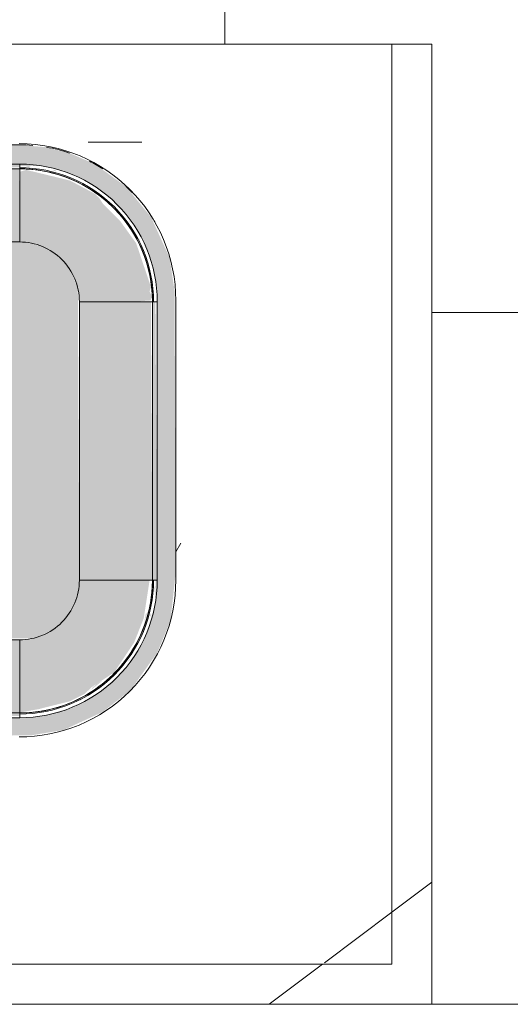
# Model space of a CAD drawing. Header units: millimetres. Extents: x 5980700 to 6194397, y -12939 to 2351883.
# Tile 450 of 587: x 6099209 to 6099516, y -8188 to -7573. Entities that reach past the tile are written whole.
import ezdxf

# ---------------------------------------------------------------- set-up
doc = ezdxf.new("R2010")
doc.units = ezdxf.units.MM
for name, color, linetype, lineweight in [('A-FLOR-PATT', 8, 'Continuous', 18), ('A-GLAZ', 151, 'Continuous', 9), ('P-SANR-FIXT', 6, 'Continuous', 9), ('Q-CASE', 31, 'Continuous', 9)]:
    doc.layers.add(name, color=color, linetype=linetype, lineweight=lineweight)
pattern_1 = [(216.87, (635, 1659.485), (4762.494328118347, 3175.008507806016), [793.75, -7143.75]), (206.565, (1587.5, 1183.235), (-1587.501456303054, -1587.499067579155), [1774.879, -1774.879]), (198.435, (1587.5, 389.485), (-3174.997452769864, -1587.50290376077), [1004.024, -4016.092])]

# ---------------------------------------------------------------- blocks, each defined once
blk = doc.blocks.new('94024102RVM001A - 94024-3906787-PLANTA DE CAIMENTO DE PISOS - 1 PAV_')
at = {"layer": 'P-SANR-FIXT', "lineweight": 5}
for points in [[(-5140.324999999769, 5959.475000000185), (-220.1414114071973, 5951.000798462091), (-220.1414114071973, 5654.675000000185), (-5491.063525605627, 5625.514522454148), (-5784.577367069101, 5557.492062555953), (-6088.100639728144, 5438.351395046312), (-6431.415514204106, 5230.405199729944), (-6626.094328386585, 5071.553508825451), (-6900.455199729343, 4761.365514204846), (-7036.558792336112, 4553.983478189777), (-7173.725616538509, 4268.325933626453), (-7271.793887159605, 3946.644354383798), (-7318.616974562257, 3633.515416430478), (-7324.724999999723, 3339.305230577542), (-7295.564522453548, -1300.063525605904), (-7227.678236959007, -1593.188202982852), (-7108.401395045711, -1897.100639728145), (-6900.455199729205, -2240.415514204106), (-6741.603508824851, -2435.094328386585), (-6502.27612317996, -2657.15769030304), (-6232.524999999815, -2841.070892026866), (-5938.375933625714, -2982.72561653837), (-5556.390495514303, -3092.203992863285), (-5303.565416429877, -3127.616974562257), (-5140.324999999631, -3133.724999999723), (5218.013525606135, -3104.564522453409), (5528.173761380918, -3030.717237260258), (5815.050639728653, -2917.401395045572), (6125.461476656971, -2733.739484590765), (6353.044328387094, -2550.603508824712), (6617.612528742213, -2253.684112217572), (6759.020892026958, -2041.524999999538), (6900.67561653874, -1747.375933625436), (6996.907531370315, -1435.399728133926), (7045.566974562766, -1112.565416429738), (7051.675000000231, -304.4984969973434), (7022.514522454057, 3821.013525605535), (6918.662382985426, 4216.922708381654), (6819.959968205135, 4447.172640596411), (6617.612528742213, 4774.634112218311), (6468.55350882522, 4956.044328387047), (6158.365514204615, 5230.405199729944), (5959.475000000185, 5362.020892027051), (5665.325933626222, 5503.675616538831), (5283.340495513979, 5613.153992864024), (5030.515416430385, 5648.566974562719), (4857.482329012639, 5654.675000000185), (308.5060694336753, 5654.675000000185), (308.5060694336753, 5959.475000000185), (5043.995154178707, 5934.920120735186), (5566.500623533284, 5847.830641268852), (6182.441995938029, 5564.323293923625), (6627.405199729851, 5217.643142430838), (7051.993540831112, 4621.201638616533), (7261.864895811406, 4114.527367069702), (7346.682329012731, 3328.281270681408), (7325.966639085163, -1125.764901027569), (7246.842048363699, -1648.934343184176), (6952.816030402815, -2291.698105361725), (6556.702636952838, -2775.281617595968), (6060.221577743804, -3134.043540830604), (5659.736609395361, -3307.349645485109), (5293.336631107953, -3400.232306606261), (4857.482329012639, -3438.524999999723), (-5494.368785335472, -3411.002865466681), (-5841.613680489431, -3337.694909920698), (-6232.524999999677, -3184.473676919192), (-6528.895476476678, -3013.651617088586), (-6900.455199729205, -2709.455199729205), (-7133.032256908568, -2425.443491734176), (-7326.749011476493, -2138.864481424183), (-7559.476123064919, -1500.487659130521), (-7629.524999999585, -949.3249999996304), (-7604.188533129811, 3662.724572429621), (-7521.639845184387, 4170.217773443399), (-7234.373293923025, 4795.23466692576), (-6900.455199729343, 5230.405199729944), (-6314.893237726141, 5654.993540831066), (-5689.81185385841, 5887.133683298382), (-5303.565416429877, 5937.983991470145)], [(639.0148623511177, 4417.695000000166), (5078.095783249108, 4393.941202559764), (5342.142179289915, 4288.611543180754), (5497.591907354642, 4175.599944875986), (5638.738111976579, 4017.657269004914), (5741.199934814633, 3825.401613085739), (5790.941202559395, 3681.095783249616), (5814.695000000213, 3470.27500000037), (5790.119613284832, -1162.997582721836), (5691.868698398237, -1406.888981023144), (5607.997783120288, -1540.031708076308), (5401.776742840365, -1729.927332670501), (5229.266560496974, -1823.249934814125), (5020.573579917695, -1882.764618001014), (4867.275000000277, -1896.744999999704), (-5351.14578324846, -1872.991202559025), (-5615.19217300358, -1767.66154665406), (-5780.106166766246, -1646.192165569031), (-5911.78811197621, -1496.707269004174), (-6014.249934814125, -1304.451613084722), (-6063.991202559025, -1160.145783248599), (-6087.744999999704, -949.3249999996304), (-6063.991202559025, 3681.095783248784), (-5964.918698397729, 3927.838981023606), (-5881.047783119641, 4060.981708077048), (-5687.707269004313, 4241.738111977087), (-5502.316560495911, 4344.199934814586), (-5294.438053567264, 4403.576233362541), (-5140.324999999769, 4417.695000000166), (-379.9127477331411, 4417.695000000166), (-407.2247896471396, 4175.440970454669), (-668.7062226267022, 4101.043088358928), (-912.0648623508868, 3979.86488435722), (-1129.01342222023, 3816.03293684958), (-1312.163979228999, 3615.126346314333), (-1475.008379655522, 3339.305230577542), (-1553.48653752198, 3130.485316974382), (-1603.440588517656, 2863.254747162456), (-1603.440588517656, 2591.395252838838), (-1553.486537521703, 2324.164683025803), (-1455.279560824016, 2070.663254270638), (-1312.163979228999, 1839.523653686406), (-1129.013422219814, 1638.617063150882), (-912.0648623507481, 1474.785115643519), (-668.7062226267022, 1353.606911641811), (-407.2247896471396, 1279.209029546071), (-136.5249999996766, 1254.125000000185), (134.1747896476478, 1279.209029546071), (395.6562226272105, 1353.606911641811), (639.0148623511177, 1474.785115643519), (855.9634222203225, 1638.617063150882), (1039.113979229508, 1839.523653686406), (1206.107879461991, 2124.742490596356), (1280.43653752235, 2324.16468302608), (1330.390588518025, 2591.395252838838), (1330.390588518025, 2863.254747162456), (1280.436537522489, 3130.485316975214), (1182.229560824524, 3383.986745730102), (1039.113979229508, 3615.126346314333), (855.9634222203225, 3816.032936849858), (639.0148623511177, 3979.864884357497), (481.0275033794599, 4063.347980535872), (481.0275033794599, 4417.695000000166)], [(6443.029071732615, 3470.27500000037), (6975.475000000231, 3470.27500000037), (6950.109171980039, -949.3249999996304), (5814.695000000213, -949.3249999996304), (5814.695000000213, 3470.275000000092), (6395.085000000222, 3470.27500000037)], [(6975.475000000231, 3470.27500000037), (7051.675000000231, 3470.27500000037), (7022.514522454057, -949.3249999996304), (6975.475000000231, -949.3249999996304), (6975.475000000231, 3339.305230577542)], [(-5140.324999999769, -1896.744999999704), (4867.274999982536, -1896.744999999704), (4857.482329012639, -3057.518777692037), (-5140.324999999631, -3032.15917197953), (-5140.324999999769, -1984.162982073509)], [(1788.845222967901, -3057.524999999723), (4867.275000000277, -3080.348074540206), (4857.482329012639, -3133.724999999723), (-5140.324999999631, -3104.564522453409), (-5140.324999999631, -3057.524999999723), (-1950.483315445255, -3057.524999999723)]]:
    blk.add_hatch(color=256, dxfattribs=at).paths.add_polyline_path(points)
h = blk.add_hatch(color=256, dxfattribs=at)
h.paths.add_polyline_path([(-264.2077807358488, 5654.675000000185), (-220.1414114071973, 5625.514522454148), (-226.5898426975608, 5578.475000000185), (-5140.324999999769, 5601.29807479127), (-5140.324999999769, 5654.675000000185), (-619.1249999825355, 5654.675000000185)])
h.paths.add_polyline_path([(625.4750000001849, 5654.675000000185), (4867.275000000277, 5625.514522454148), (4857.482329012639, 5578.477458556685), (308.5060694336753, 5606.424063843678), (308.5060694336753, 5654.675000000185), (346.0750000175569, 5654.675000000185)])
h = blk.add_hatch(color=256, dxfattribs=at)
h.paths.add_polyline_path([(-5140.324999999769, 5578.475000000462), (-220.1414114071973, 5553.109171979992), (-220.1414114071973, 4648.590752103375), (-357.9784683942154, 4475.677319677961), (-407.2247896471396, 4417.695000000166), (-5140.324999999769, 4417.695000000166), (-5140.324999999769, 5572.116125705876)])
h.paths.add_polyline_path([(4857.482329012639, 5578.475000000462), (4867.275000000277, 5553.109171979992), (4867.275000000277, 4417.695000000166), (467.6973656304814, 4421.748245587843), (393.0621557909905, 4553.983478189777), (308.5060694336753, 4659.034732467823), (308.5060694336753, 5578.475000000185), (1788.845222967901, 5578.475000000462)])
h = blk.add_hatch(color=256, dxfattribs=at)
h.paths.add_polyline_path([(4867.275000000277, 5572.116125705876), (5166.373385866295, 5518.539133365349), (5665.325933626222, 5392.346983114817), (5901.619057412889, 5275.110978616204), (5998.870109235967, 5178.107690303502), (6343.453207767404, 4949.715195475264), (6361.702961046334, 4943.356079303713), (6686.719406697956, 4455.716090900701), (6837.897837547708, 4073.004838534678), (6930.404215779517, 3470.27500000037), (5814.695000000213, 3470.27500000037), (5776.23507368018, 3732.141886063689), (5695.174682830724, 3927.838981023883), (5569.757166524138, 4103.772977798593), (5403.981923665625, 4249.312673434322), (5229.266560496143, 4344.199934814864), (5025.724083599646, 4402.839512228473), (4867.275000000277, 4417.695000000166), (4867.275000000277, 5555.716573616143)])
h.paths.add_polyline_path([(5992.231972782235, 5216.664134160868), (6183.139673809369, 5067.026787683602), (6100.453034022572, 5108.471728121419), (6022.818279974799, 5178.107690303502), (5998.860372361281, 5208.308515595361)])
h.paths.add_polyline_path([(6843.371266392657, 4144.810093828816), (6889.233346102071, 4004.423683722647), (6871.469263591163, 3995.291694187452), (6854.380714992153, 4086.225308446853)])
h = blk.add_hatch(color=256, dxfattribs=at)
h.paths.add_polyline_path([(5869.894797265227, 5367.324238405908), (5840.019030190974, 5362.020892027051), (5815.050639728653, 5388.248650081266)])
h.paths.add_polyline_path([(6579.333190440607, 4766.678350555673), (6627.405199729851, 4728.331573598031), (6605.308558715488, 4731.447869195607)])
h.paths.add_polyline_path([(6934.614357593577, 4051.577736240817), (6960.802006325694, 4031.233853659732), (6950.109171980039, 3993.639931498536)])
h.paths.add_polyline_path([(6998.298090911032, 3674.887779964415), (7027.277056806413, 3557.402954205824), (7010.153992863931, 3574.713274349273)])
h = blk.add_hatch(color=256, dxfattribs=at)
h.paths.add_polyline_path([(6835.490021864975, -1565.006481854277), (6774.041172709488, -1668.212443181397), (6835.351395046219, -1565.291228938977)])
h.paths.add_polyline_path([(6677.322650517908, -949.3249999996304), (6951.73089010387, -969.5018811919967), (6950.109171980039, -1070.940629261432), (6929.566311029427, -1111.363696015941), (6951.73089010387, -1184.186761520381), (6717.247380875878, -1875.672083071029), (6468.553508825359, -2221.88549207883), (6185.429883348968, -2509.114425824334), (6131.209816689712, -2593.777624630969), (6062.209387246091, -2661.61458768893), (5665.325933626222, -2872.032871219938), (5482.956501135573, -2917.54002924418), (4972.282850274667, -3040.599186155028), (4867.275000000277, -3011.616313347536), (4867.275000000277, -1896.744999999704), (5129.141886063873, -1858.285073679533), (5324.838981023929, -1777.224682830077), (5497.591907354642, -1654.6499448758), (5651.658218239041, -1478.498083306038), (5741.199934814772, -1311.316560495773), (5800.714618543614, -1102.62357672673), (5814.695000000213, -949.3249999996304), (6632.435415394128, -949.3249999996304)])
h = blk.add_hatch(color=256, dxfattribs=at)
h.paths.add_polyline_path([(6764.324240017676, -1951.944787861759), (6759.020892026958, -1922.069027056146), (6784.161854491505, -1899.949190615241)])
h.paths.add_polyline_path([(6610.720797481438, -2203.199652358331), (6611.143041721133, -2236.358184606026), (6601.403213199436, -2215.811954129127)])
h.paths.add_polyline_path([(5451.765100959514, -3015.843819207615), (5428.277340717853, -3043.014237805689), (5390.719649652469, -3032.15917197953)])
h.paths.add_polyline_path([(5071.887926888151, -3080.348074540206), (4975.506686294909, -3110.48061927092), (4971.713278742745, -3092.203992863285)])
for p, q in [((4867.275000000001, 5654.675000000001), (308.5060694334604, 5654.675000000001)), ((4867.275000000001, 5578.475000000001), (4867.275000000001, 5654.675)), ((308.5060694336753, 5578.475000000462), (4867.275000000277, 5578.475000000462)), ((308.5060694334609, 5578.475000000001), (4867.275000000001, 5578.475000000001)), ((4867.275000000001, 5578.475000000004), (4867.275000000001, 4417.695000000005)), ((4867.275000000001, 4417.695000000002), (468.2774057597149, 4417.695000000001)), ((5814.695000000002, -949.3249999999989), (5814.695000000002, 3470.275000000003)), ((6975.475000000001, 3470.275000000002), (5814.695000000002, 3470.275000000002)), ((6975.475000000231, 3470.27500000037), (6975.475000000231, -949.3249999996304)), ((6975.475, 3470.275000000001), (7051.675000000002, 3470.275000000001)), ((6975.475, 3470.275000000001), (6975.475, -949.3250000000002)), ((7051.675, -949.3250000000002), (7051.675, 3470.275000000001)), ((5814.694999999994, -949.3250000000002), (6975.475000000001, -949.3250000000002)), ((6975.475, -949.3249999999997), (7051.675, -949.3249999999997)), ((-5140.324999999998, -1896.745), (4867.275000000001, -1896.744999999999)), ((4867.274999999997, -3057.525), (4867.274999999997, -1896.745)), ((4867.275000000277, -3057.524999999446), (-5140.324999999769, -3057.524999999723)), ((4867.274999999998, -3057.525), (-5140.324999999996, -3057.525)), ((4867.275000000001, -3057.525000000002), (4867.275000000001, -3133.725000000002)), ((-5140.324999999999, -3133.724999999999), (4867.274999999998, -3133.724999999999)), ((-5140.324999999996, -3438.525), (4867.275000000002, -3438.524999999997))]:
    blk.add_line(p, q, dxfattribs=at)
at = {"layer": 'P-SANR-FIXT', "lineweight": 5, "flags": 128}
for points in [[(4867.275000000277, 5578.475000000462), (4951.580514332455, 5576.788664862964), (5035.751157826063, 5571.732357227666), (5119.652275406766, 5563.314166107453), (5203.149643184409, 5551.547558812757), (5286.109683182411, 5536.451359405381), (5368.399677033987, 5518.049718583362), (5449.887978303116, 5496.372075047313), (5530.444223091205, 5471.453108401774), (5609.939538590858, 5443.332683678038), (5688.246749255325, 5412.055787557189), (5765.240580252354, 5377.672456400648), (5840.797857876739, 5340.237696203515), (5914.79770660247, 5299.811394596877), (5987.121742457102, 5256.458225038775), (6057.654262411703, 5210.247543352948), (6126.282429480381, 5161.253276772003), (6192.896453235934, 5109.553805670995), (6257.389765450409, 5055.23183817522), (6319.659190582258, 4998.374277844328), (6379.605110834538, 4939.072084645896), (6437.131625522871, 4877.420129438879), (6492.14670449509, 4813.517042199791), (6544.562335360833, 4747.465054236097), (6594.29466429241, 4679.36983463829), (6641.26413017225, 4609.340321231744), (6685.395591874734, 4537.488546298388), (6726.618448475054, 4463.929457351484), (6764.866752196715, 4388.780733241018), (6800.079313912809, 4312.162595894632), (6832.199801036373, 4234.197617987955), (6861.17682763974, 4155.010526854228), (6886.964036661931, 4074.728004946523), (6909.520174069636, 3993.478487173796), (6928.809154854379, 3911.391955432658), (6944.800120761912, 3828.599730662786), (6957.467489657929, 3745.234262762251), (6966.790996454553, 3661.42891869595), (6972.755725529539, 3577.317769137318), (6975.352134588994, 3493.035373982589), (6975.475000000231, 3470.27500000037)], [(6975.475000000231, 3470.27500000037), (6973.788664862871, 3554.580514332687), (6968.732357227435, 3638.751157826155), (6960.314166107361, 3722.652275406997), (6948.547558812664, 3806.149643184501), (6933.45135940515, 3889.109683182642), (6915.049718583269, 3971.39967703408), (6893.372075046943, 4052.88797830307), (6868.453108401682, 4133.444223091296), (6840.332683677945, 4212.939538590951), (6809.055787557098, 4291.246749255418), (6774.672456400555, 4368.240580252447), (6737.237696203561, 4443.797857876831), (6696.811394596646, 4517.797706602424), (6653.458225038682, 4590.121742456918), (6607.247543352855, 4660.654262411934), (6558.253276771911, 4729.282429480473), (6506.553805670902, 4795.896453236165), (6452.231838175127, 4860.389765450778), (6395.374277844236, 4922.659190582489), (6336.072084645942, 4982.605110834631), (6274.420129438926, 5040.131625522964), (6210.517042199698, 5095.146704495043), (6144.465054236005, 5147.562335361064), (6076.369834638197, 5197.294664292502), (6006.340321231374, 5244.264130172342), (5934.488546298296, 5288.39559187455), (5860.929457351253, 5329.618448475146), (5785.780733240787, 5367.866752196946), (5709.16259589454, 5403.07931391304), (5631.197617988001, 5435.199801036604), (5552.010526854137, 5464.176827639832), (5471.728004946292, 5489.9640366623), (5390.478487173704, 5512.520174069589), (5308.391955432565, 5531.80915485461), (5225.599730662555, 5547.800120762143), (5142.23426276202, 5560.467489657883), (5058.428918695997, 5569.790996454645), (4974.317769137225, 5575.75572552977), (4890.035373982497, 5578.352134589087), (4867.275000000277, 5578.475000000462)], [(6975.475000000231, -949.3249999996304), (6973.788664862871, -1033.630514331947), (6968.732357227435, -1117.801157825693), (6960.314166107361, -1201.70227540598), (6948.547558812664, -1285.199643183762), (6933.45135940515, -1368.159683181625), (6915.049718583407, -1450.449677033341), (6893.372075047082, -1531.937978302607), (6868.453108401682, -1612.494223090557), (6840.332683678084, -1691.989538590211), (6809.055787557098, -1770.296749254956), (6774.672456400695, -1847.290580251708), (6737.237696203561, -1922.847857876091), (6696.811394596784, -1996.847706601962), (6653.458225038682, -2069.171742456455), (6607.247543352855, -2139.704262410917), (6558.253276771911, -2208.332429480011), (6506.55380567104, -2274.946453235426), (6452.231838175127, -2339.439765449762), (6395.374277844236, -2401.70919058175), (6336.072084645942, -2461.655110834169), (6274.420129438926, -2519.181625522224), (6210.517042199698, -2574.196704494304), (6144.465054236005, -2626.612335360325), (6076.369834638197, -2676.344664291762), (6006.340321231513, -2723.314130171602), (5934.488546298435, -2767.445591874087), (5860.929457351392, -2808.668448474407), (5785.780733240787, -2846.916752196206), (5709.16259589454, -2882.129313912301), (5631.197617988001, -2914.249801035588), (5552.010526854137, -2943.226827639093), (5471.728004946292, -2969.014036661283), (5390.478487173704, -2991.57017406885), (5308.391955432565, -3010.85915485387), (5225.599730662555, -3026.850120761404), (5142.23426276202, -3039.517489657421), (5058.428918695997, -3048.840996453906), (4974.317769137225, -3054.80572552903), (4890.035373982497, -3057.402134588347), (4867.275000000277, -3057.524999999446)], [(4867.275000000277, -3057.524999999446), (4951.580514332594, -3055.838664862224), (5035.751157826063, -3050.782357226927), (5119.652275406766, -3042.364166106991), (5203.149643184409, -3030.597558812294), (5286.109683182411, -3015.501359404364), (5368.399677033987, -2997.099718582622), (5449.887978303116, -2975.422075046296), (5530.444223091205, -2950.503108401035), (5609.939538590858, -2922.382683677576), (5688.246749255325, -2891.105787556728), (5765.240580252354, -2856.722456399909), (5840.797857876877, -2819.287696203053), (5914.79770660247, -2778.861394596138), (5987.121742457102, -2735.508225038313), (6057.654262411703, -2689.297543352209), (6126.28242948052, -2640.303276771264), (6192.896453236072, -2588.603805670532), (6257.389765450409, -2534.281838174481), (6319.659190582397, -2477.424277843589), (6379.605110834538, -2418.122084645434), (6437.131625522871, -2356.470129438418), (6492.14670449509, -2292.567042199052), (6544.562335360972, -2226.515054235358), (6594.29466429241, -2158.41983463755), (6641.26413017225, -2088.390321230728), (6685.395591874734, -2016.538546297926), (6726.618448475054, -1942.979457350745), (6764.866752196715, -1867.830733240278), (6800.079313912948, -1791.212595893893), (6832.199801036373, -1713.247617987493), (6861.17682763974, -1634.060526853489), (6886.964036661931, -1553.778004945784), (6909.520174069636, -1472.528487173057), (6928.809154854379, -1390.441955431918), (6944.800120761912, -1307.64973066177), (6957.467489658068, -1224.284262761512), (6966.790996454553, -1140.478918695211), (6972.755725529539, -1056.367769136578), (6975.352134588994, -972.08537398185), (6975.475000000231, -949.3249999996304)]]:
    blk.add_lwpolyline(points, dxfattribs=at)
at = {"layer": 'P-SANR-FIXT', "lineweight": 5}
for centre, radius, start, end in [((4867.275000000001, 3470.275000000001), 2184.400000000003, 359.9999999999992, 89.99999999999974), ((4867.275000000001, 3470.275000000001), 2125.979999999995, 359.9999999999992, 89.99999999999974), ((4867.275000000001, 3470.275000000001), 2125.980000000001, 4.134721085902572e-13, 90.00000000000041), ((4867.275000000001, 3470.275000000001), 2108.200000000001, 359.9999999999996, 90.00000000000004), ((4867.275000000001, 3470.275000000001), 2108.200000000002, 4.261943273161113e-13, 90.00000000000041), ((4867.275000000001, 3470.275000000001), 947.4200000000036, 2.544443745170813e-14, 90.00000000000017), ((4867.275000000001, -949.325), 947.420000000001, 269.9999999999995, 3.180554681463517e-14), ((4867.275000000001, -949.3250000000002), 2184.399999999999, 269.9999999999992, 359.9999999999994), ((4867.275000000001, -949.325), 2108.200000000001, 269.9999999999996, 5.088887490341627e-14), ((4867.275000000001, -949.3250000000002), 2125.98, 269.9999999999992, 359.9999999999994), ((4867.275000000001, -949.325), 2108.199999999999, 270.0000000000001, 4.134721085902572e-13), ((4867.275000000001, -949.325), 2125.98, 269.9999999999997, 3.81666561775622e-14), ((4867.275000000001, -949.325), 2489.200000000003, 328.9817872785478, 329.9440110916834), ((4867.275000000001, -949.325), 2489.200000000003, 312.7759643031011, 315.9328029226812), ((4867.275000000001, -949.325), 2489.200000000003, 296.4241123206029, 302.0520776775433), ((4867.275000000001, -949.325), 2489.199999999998, 269.9999999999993, 274.8228018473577), ((4867.275000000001, -949.325), 2489.200000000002, 279.8618021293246, 288.5758876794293)]:
    blk.add_arc(centre, radius, start, end, dxfattribs=at)
blk = doc.blocks.new('94024102RVM001A - 94024-203 CUBA RETANGULAR 56 X 34-3909825-PLANTA DE CAIMENTO DE PISOS - 1 PAV_')
at = {"extrusion": (0, 0, -1), "xscale": 0.03937007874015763, "yscale": 0.03937007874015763, "zscale": -0.03937007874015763, "rotation": 180}
blk.add_blockref('94024102RVM001A - 94024-3906787-PLANTA DE CAIMENTO DE PISOS - 1 PAV_', (-5.375000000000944, 107.375000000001), dxfattribs=at)
blk = doc.blocks.new('Componentes de gabinete 6 - Componentes de gabinete 10-3909799-PLANTA DE CAIMENTO DE PISOS - 1 PAV_')
at = {"layer": 'Q-CASE', "lineweight": 5}
h = blk.add_hatch(dxfattribs=at)
h.set_pattern_fill('FP_151', color=256, style=0, pattern_type=2)
h.set_pattern_definition(pattern_1)
h.paths.add_polyline_path([(6586.385170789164, -8115.841032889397), (7201.585169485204, -8115.841032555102), (7201.585169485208, -7515.84103564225), (7176.585170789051, -7515.841032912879), (7176.585170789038, -8090.841032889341), (5626.585170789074, -8090.841032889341), (5626.585170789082, -7515.841032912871), (5601.585172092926, -7515.841032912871), (5601.585172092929, -8115.841032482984), (6536.385170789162, -8115.841032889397)])
h = blk.add_hatch(dxfattribs=at)
h.set_pattern_fill('FP_150', color=256, style=0, pattern_type=2)
h.set_pattern_definition([(0, (2e-05, 71.985), (812.8, 203.2), [33.528, -576.072, 33.528, -576.072, -3251.2]), (0, (2e-05, 71.985), (812.8, 203.2), [-1219.2, 33.528, -1185.672, 33.528, -576.072, -1422.4]), (0, (2e-05, 71.985), (812.8, 203.2), [-3048, 33.528, -372.872, 33.528, -982.472]), (120, (304.8, 173.585), (-582.3763620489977, 602.3054481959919), [33.52799999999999, -576.0719999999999, 33.52799999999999, -576.0719999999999, -3251.199999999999]), (120, (304.8, 173.585), (-582.3763620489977, 602.3054481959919), [-1219.2, 33.52799999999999, -1185.672, 33.52799999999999, -576.0719999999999, -1422.4]), (120, (304.8, 173.585), (-582.3763620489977, 602.3054481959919), [-3048, 33.52799999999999, -372.8719999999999, 33.52799999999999, -982.4719999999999]), (240, (406.4, 579.985), (-230.4236379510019, -805.5054481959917), [33.528, -576.072, 33.528, -576.072, -3251.2]), (240, (406.4, 579.985), (-230.4236379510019, -805.5054481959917), [-1219.2, 33.528, -1185.672, 33.528, -576.072, -1422.4]), (240, (406.4, 579.985), (-230.4236379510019, -805.5054481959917), [-3048, 33.528, -372.872, 33.528, -982.472])])
h.paths.add_polyline_path([(5626.585170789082, -8090.841032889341), (7176.585170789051, -8089.904434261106), (7176.58516948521, -7515.841032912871), (5626.585170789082, -7515.841032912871), (5626.585170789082, -8084.715960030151)])
h.paths.add_polyline_path([(6764.491617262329, -8043.567267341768), (6728.887919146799, -8043.567267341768), (6728.887919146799, -8033.416884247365), (6743.678724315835, -8033.416884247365), (6743.678724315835, -7948.771453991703), (6549.970709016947, -7948.771453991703), (6524.606442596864, -7945.432184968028), (6500.970709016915, -7935.641943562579), (6480.674244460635, -7920.067918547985), (6465.100219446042, -7899.771453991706), (6454.728538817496, -7871.71925104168), (6451.970709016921, -7850.7714539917), (6451.970709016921, -7676.019933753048), (6455.309978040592, -7650.655667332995), (6465.100219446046, -7627.019933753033), (6480.940824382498, -7606.51891522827), (6500.970709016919, -7591.149444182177), (6528.33736831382, -7580.868017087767), (6549.970709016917, -7578.019933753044), (6943.585170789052, -7578.019933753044), (6969.990345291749, -7581.790361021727), (6992.585170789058, -7591.149444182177), (7012.881635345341, -7606.723469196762), (7028.455660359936, -7627.01993375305), (7038.730472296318, -7654.336345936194), (7041.58517078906, -7676.019933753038), (7041.58517078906, -7850.7714539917), (7038.245901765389, -7876.135720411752), (7028.455660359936, -7899.771453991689), (7012.881635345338, -7920.067918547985), (6992.585170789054, -7935.641943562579), (6968.949437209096, -7945.432184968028), (6943.585170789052, -7948.771453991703), (6764.491617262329, -7948.771453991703), (6764.491617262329, -8033.416884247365), (6779.282422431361, -8033.416884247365), (6779.282422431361, -8043.567267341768)])
h = blk.add_hatch(dxfattribs=at)
h.set_pattern_fill('FP_151', color=256, style=0, pattern_type=2)
h.set_pattern_definition(pattern_1)
h.paths.add_polyline_path([(5626.585170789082, -8090.841032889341), (7176.585170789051, -8089.904434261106), (7176.58516948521, -7515.841032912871), (5626.585170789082, -7515.841032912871), (5626.585170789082, -8084.715960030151)])
h.paths.add_polyline_path([(6764.491617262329, -8043.567267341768), (6728.887919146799, -8043.567267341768), (6728.887919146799, -8033.416884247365), (6743.678724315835, -8033.416884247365), (6743.678724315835, -7948.771453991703), (6549.970709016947, -7948.771453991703), (6524.606442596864, -7945.432184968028), (6500.970709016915, -7935.641943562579), (6480.674244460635, -7920.067918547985), (6465.100219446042, -7899.771453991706), (6454.728538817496, -7871.71925104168), (6451.970709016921, -7850.7714539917), (6451.970709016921, -7676.019933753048), (6455.309978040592, -7650.655667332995), (6465.100219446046, -7627.019933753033), (6480.940824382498, -7606.51891522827), (6500.970709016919, -7591.149444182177), (6528.33736831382, -7580.868017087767), (6549.970709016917, -7578.019933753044), (6943.585170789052, -7578.019933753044), (6969.990345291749, -7581.790361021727), (6992.585170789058, -7591.149444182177), (7012.881635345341, -7606.723469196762), (7028.455660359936, -7627.01993375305), (7038.730472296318, -7654.336345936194), (7041.58517078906, -7676.019933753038), (7041.58517078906, -7850.7714539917), (7038.245901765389, -7876.135720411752), (7028.455660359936, -7899.771453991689), (7012.881635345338, -7920.067918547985), (6992.585170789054, -7935.641943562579), (6968.949437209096, -7945.432184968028), (6943.585170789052, -7948.771453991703), (6764.491617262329, -7948.771453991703), (6764.491617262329, -8033.416884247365), (6779.282422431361, -8033.416884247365), (6779.282422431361, -8043.567267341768)])
at = {"layer": 'Q-CASE', "color": 133, "lineweight": 5}
for p, q in [((5626.585170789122, -7515.841032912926), (7176.585169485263, -7515.841032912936)), ((7201.585169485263, -7515.841032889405), (7176.585170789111, -7515.841032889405)), ((7176.585170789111, -7515.841032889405), (7176.585170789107, -8090.841032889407)), ((7201.58516948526, -8115.841032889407), (7201.585169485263, -7515.841032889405)), ((7041.585170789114, -7676.019933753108), (7041.585170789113, -7850.771453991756)), ((7176.585170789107, -8090.841032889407), (5626.585170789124, -8090.841032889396))]:
    blk.add_line(p, q, dxfattribs=at)
for centre, radius, start, end in [((6943.585170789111, -7676.019933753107), 98.00000000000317, 2.735277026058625e-13, 89.9999999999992), ((6943.585170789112, -7850.771453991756), 98.00000000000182, 269.999999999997, 359.9999999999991)]:
    blk.add_arc(centre, radius, start, end, dxfattribs=at)
blk = doc.blocks.new('FX-JANELA_MAXIM-AR-3FLS - 2_10 x 1_00-V143-PLANTA DE CAIMENTO DE PISOS - 1 PAV_')
at = {"layer": 'A-GLAZ', "color": 90, "lineweight": 5}
blk.add_line((-1050.000000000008, 80), (1049.999999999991, 80), dxfattribs=at)
blk = doc.blocks.new('BE-PMSa-MOD-ARQ-CONEXAODOFUTURO-EX-000-R_rvt-2-PLANTA DE CAIMENTO DE PISOS - 1 PAV_')
at = {"layer": 'A-FLOR-PATT', "lineweight": 5}
h = blk.add_hatch(dxfattribs=at)
h.set_pattern_fill('FP_191', color=71, style=0, pattern_type=2)
h.set_pattern_definition([(270, (7686.785, -4155.840999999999), (450, 2.755455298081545e-14), []), (0, (7686.785, -4155.840999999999), (0, 450), [])])
h.paths.add_polyline_path([(7916.38515489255, -8187.825683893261), (8098.385255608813, -8187.825683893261), (8098.385255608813, -1905.841005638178), (8011.385154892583, -1905.841005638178), (8011.385154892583, -1920.841005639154), (7961.385154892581, -1920.841005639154), (7961.385154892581, -1905.841005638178), (7951.38515489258, -1905.841005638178), (7951.38515489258, -2745.841005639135), (7961.385154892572, -2745.841005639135), (7961.385154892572, -2756.841005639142), (7981.390221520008, -2756.841005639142), (7981.390221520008, -2645.841005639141), (8000.390221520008, -2645.841005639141), (8000.390221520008, -2775.841005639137), (7961.385154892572, -2775.841005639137), (7961.385154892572, -2785.841005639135), (7951.38515489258, -2785.841005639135), (7951.38515489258, -2825.841005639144), (7921.385154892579, -2825.841005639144), (7921.385154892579, -2785.841005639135), (7911.38515489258, -2785.841005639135), (7911.38515489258, -2775.841005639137), (7872.380088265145, -2775.841005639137), (7872.380088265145, -2645.841005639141), (7891.380088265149, -2645.841005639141), (7892.385154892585, -2756.841005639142), (7911.38515489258, -2756.841005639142), (7911.38515489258, -2745.841005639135), (7921.385154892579, -2745.841005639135), (7921.385154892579, -1905.841005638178), (7021.385154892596, -1905.841005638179), (7021.385154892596, -1920.841005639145), (6971.385154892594, -1920.841005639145), (6971.385154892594, -1905.841005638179), (5601.585154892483, -1905.841005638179), (5601.585154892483, -7587.825683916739), (7201.585153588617, -7587.825683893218), (7201.585154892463, -8187.825683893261), (7853.296283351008, -8187.825683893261)])
h.paths.add_polyline_path([(7027.869240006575, -7930.811726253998), (7028.336007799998, -7933.731284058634), (7027.849372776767, -7931.066155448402)])
h.paths.add_polyline_path([(7028.822642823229, -7922.756104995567), (7028.336007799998, -7929.318735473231), (7028.455644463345, -7925.85699764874), (7028.656041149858, -7924.163778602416)])
h.paths.add_polyline_path([(6943.970693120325, -8008.756104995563), (6960.663505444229, -8007.062332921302), (6969.990329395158, -8004.700681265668), (6985.303801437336, -7998.115267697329), (6994.801028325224, -7992.05256955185), (7005.228774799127, -7983.035339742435), (7013.595654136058, -7973.141343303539), (7020.128926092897, -7962.577298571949), (7024.025835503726, -7954.175433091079), (7025.000465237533, -7949.805249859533), (7026.809916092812, -7945.64203949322), (7029.408251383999, -7932.040440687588), (7029.396667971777, -7922.756104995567), (7025.972038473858, -7922.756104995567), (7022.296607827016, -7942.638487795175), (7018.437772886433, -7956.53758492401), (7012.252928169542, -7967.859029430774), (7004.038710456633, -7979.059894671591), (7001.701266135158, -7980.751423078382), (6994.651701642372, -7985.11522233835), (6995.597587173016, -7985.798565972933), (6988.260337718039, -7991.51158271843), (6975.390021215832, -7998.42823031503), (6959.264884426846, -8003.587853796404), (6943.970693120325, -8007.121419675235), (6943.970693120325, -8008.515631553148)])
h.paths.add_polyline_path([(6541.915066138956, -8006.654651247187), (6538.995514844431, -8007.121419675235), (6541.660645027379, -8006.634784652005)])
h.paths.add_polyline_path([(6549.970693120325, -8007.608054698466), (6543.408060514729, -8007.121419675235), (6545.9014164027, -8007.12644569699)])
h.paths.add_polyline_path([(6549.970693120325, -8008.756104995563), (6549.970693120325, -8004.757450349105), (6530.088310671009, -8001.082019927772), (6516.189212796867, -7997.223184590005), (6504.867768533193, -7991.038340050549), (6493.666903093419, -7982.82412211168), (6491.906731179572, -7980.338736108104), (6487.61157503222, -7973.437113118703), (6486.928232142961, -7974.382999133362), (6481.21521441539, -7967.045748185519), (6474.29856781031, -7954.17543309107), (6469.138944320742, -7938.050295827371), (6465.605378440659, -7922.756104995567), (6463.970693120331, -7922.756104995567), (6465.118743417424, -7936.564708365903), (6468.582535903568, -7950.36589556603), (6474.611530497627, -7964.089213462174), (6480.674228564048, -7973.58644020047), (6489.691459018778, -7984.01418731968), (6499.585454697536, -7992.381065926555), (6510.149499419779, -7998.91433790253), (6518.551365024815, -8002.81124737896), (6522.360902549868, -8003.406829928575), (6527.08475797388, -8005.595327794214), (6541.279579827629, -8008.260503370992), (6543.543905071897, -8008.515631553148)])
h.paths.add_polyline_path([(6528.59626115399, -8002.526574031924), (6529.300745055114, -8001.661391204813), (6529.866640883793, -8001.915942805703)])
h.paths.add_polyline_path([(6988.260337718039, -7991.51158271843), (6988.067900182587, -7990.340421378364), (6988.067900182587, -7991.462676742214)])
h.paths.add_polyline_path([(6477.137134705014, -7964.089213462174), (6474.459919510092, -7960.070106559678), (6476.12965090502, -7962.229325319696)])
h.paths.add_polyline_path([(6727.970693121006, -7948.243744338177), (6727.970693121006, -7947.190196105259), (6718.490491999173, -7942.818698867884), (6712.017884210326, -7938.492665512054), (6704.108175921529, -7931.016802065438), (6697.658099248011, -7921.986306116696), (6692.887303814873, -7911.314761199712), (6690.941226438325, -7903.97982751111), (6690.074567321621, -7891.259340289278), (6691.184805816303, -7881.996746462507), (6695.203106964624, -7869.782384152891), (6698.868930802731, -7862.973039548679), (6706.983368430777, -7852.969269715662), (6713.785480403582, -7847.221105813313), (6723.590958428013, -7841.586634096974), (6733.719679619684, -7838.129851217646), (6742.483753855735, -7836.713548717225), (6752.322257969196, -7836.762127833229), (6764.779349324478, -7839.422715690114), (6775.450894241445, -7844.193511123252), (6781.923502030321, -7848.519544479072), (6789.833210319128, -7855.995407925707), (6796.283286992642, -7865.025903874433), (6801.05408242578, -7875.697448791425), (6803.00015980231, -7883.032382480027), (6803.866818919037, -7895.752869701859), (6802.75658042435, -7905.015463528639), (6798.890164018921, -7916.88583968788), (6795.072455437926, -7924.039170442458), (6786.958017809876, -7934.042940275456), (6780.15590583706, -7939.791104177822), (6790.392640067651, -7931.906756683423), (6797.995000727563, -7920.966055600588), (6801.794754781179, -7912.248255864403), (6803.983132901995, -7904.163577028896), (6804.970693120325, -7893.506104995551), (6803.727541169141, -7881.761923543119), (6799.830255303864, -7869.782384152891), (6795.433069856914, -7861.731875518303), (6789.094201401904, -7853.692748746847), (6781.320867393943, -7846.808291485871), (6770.034558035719, -7840.355187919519), (6761.807510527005, -7837.476638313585), (6752.322257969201, -7835.753522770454), (6741.61912827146, -7835.753522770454), (6728.228542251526, -7838.682043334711), (6719.510742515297, -7842.481797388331), (6711.056868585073, -7848.019123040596), (6703.548746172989, -7855.105453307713), (6695.94638551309, -7866.046154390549), (6692.146631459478, -7874.763954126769), (6689.958253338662, -7882.848632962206), (6688.970693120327, -7893.50610499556), (6690.062905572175, -7904.608531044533), (6694.274497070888, -7917.599814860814), (6698.508316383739, -7925.280334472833), (6706.290553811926, -7934.762830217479), (6712.620518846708, -7940.203918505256), (6723.906828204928, -7946.657022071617), (6726.37991814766, -7947.710570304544)])
h.paths.add_polyline_path([(6467.473018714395, -7939.448917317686), (6466.673795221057, -7938.516728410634), (6467.24300379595, -7938.019834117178)])
h.paths.add_polyline_path([(6727.970693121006, -7930.335683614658), (6727.970693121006, -7930.173947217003), (6726.018676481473, -7929.300789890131)])
h.paths.add_polyline_path([(6465.118743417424, -7748.756104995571), (6465.605378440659, -7742.193472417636), (6465.594144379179, -7744.739282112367)])
h.paths.add_polyline_path([(6464.885826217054, -7748.756104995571), (6467.969347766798, -7748.756104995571), (6471.644778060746, -7728.873722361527), (6475.492508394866, -7714.991329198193), (6481.544175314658, -7703.889111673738), (6489.90267790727, -7692.452312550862), (6492.24012178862, -7690.760785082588), (6499.773380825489, -7686.002267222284), (6498.343799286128, -7685.713644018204), (6505.68105095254, -7680.000625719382), (6518.551365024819, -7673.083979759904), (6534.676502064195, -7667.92435632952), (6549.970693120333, -7664.390790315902), (6549.970693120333, -7662.756104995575), (6533.590161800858, -7664.390790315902), (6522.360902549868, -7667.367947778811), (6509.260021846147, -7673.06797471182), (6497.995516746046, -7680.304571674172), (6488.7126088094, -7688.476872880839), (6480.674228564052, -7697.925769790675), (6474.28256283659, -7708.045433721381), (6468.582535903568, -7721.146314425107), (6466.12689267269, -7729.619304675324), (6464.21116656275, -7742.329316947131), (6464.544718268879, -7748.756104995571)])
h.paths.add_polyline_path([(6943.970693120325, -7663.904155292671), (6950.533325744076, -7664.390790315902), (6948.039969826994, -7664.385764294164)])
h.paths.add_polyline_path([(6968.210122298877, -7671.267324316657), (6972.107114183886, -7673.629719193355), (6968.949421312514, -7671.627246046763)])
h.paths.add_polyline_path([(7027.084873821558, -7748.756104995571), (7029.942573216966, -7748.004584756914), (7028.796484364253, -7734.809250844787), (7025.35885033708, -7721.146314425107), (7019.329855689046, -7707.422996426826), (7012.626915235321, -7697.058272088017), (7004.231182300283, -7687.479277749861), (6994.600157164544, -7679.311390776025), (6984.681364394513, -7673.067974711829), (6975.390021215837, -7668.700962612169), (6960.244990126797, -7664.370689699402), (6950.397481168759, -7662.996578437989), (6943.970693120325, -7663.904155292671), (6943.970693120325, -7666.754759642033), (6948.7587101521, -7666.754759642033), (6950.444846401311, -7667.534717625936), (6953.551885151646, -7666.754759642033), (6960.589839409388, -7669.02299309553), (6969.319638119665, -7671.012436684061), (6971.236746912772, -7671.31327545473), (6987.391183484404, -7679.10829433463), (6993.59568926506, -7684.101957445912), (6992.79025341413, -7684.622774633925), (7004.966526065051, -7694.929891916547), (7009.496526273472, -7701.572066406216), (7008.533995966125, -7698.894413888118), (7011.383670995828, -7701.711447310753), (7019.69790229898, -7717.408269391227), (7021.459473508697, -7724.516676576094), (7026.149954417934, -7746.542533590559), (7026.970693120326, -7748.756104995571)])
h.paths.add_polyline_path([(6470.917404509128, -7728.873722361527), (6470.603734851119, -7726.32099694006), (6471.065407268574, -7728.08615275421), (6470.921665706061, -7728.851047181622)])
h.paths.add_polyline_path([(6481.519159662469, -7699.476724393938), (6481.544175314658, -7697.944535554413), (6481.544175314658, -7699.447329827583)])
h.paths.add_polyline_path([(6493.996252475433, -7686.002267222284), (6496.35057016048, -7683.012669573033), (6494.335398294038, -7685.713644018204)])
h.paths.add_polyline_path([(6495.302564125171, -7667.483403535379), (6506.97069312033, -7660.758125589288), (6496.35057016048, -7666.679240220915)])
h.paths.add_polyline_path([(6526.959271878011, -7667.397096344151), (6528.337352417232, -7666.265175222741), (6528.337352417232, -7667.028782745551)])
h.paths.add_polyline_path([(6995.960500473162, -7665.724088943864), (6990.937093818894, -7662.451445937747), (6992.585154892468, -7663.721403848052)])
h.paths.add_polyline_path([(6516.809116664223, -7656.573605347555), (6530.833892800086, -7652.689973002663), (6518.551365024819, -7655.851942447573)])
h.paths.add_polyline_path([(6975.169969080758, -7655.920489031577), (6964.802091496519, -7652.79784745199), (6971.580483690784, -7654.725793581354)])
h.paths.add_polyline_path([(6539.632550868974, -7651.365627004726), (6549.970693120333, -7650.756104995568), (6542.137249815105, -7651.035877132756)])
at = {"layer": 'A-GLAZ', "color": 250, "lineweight": 5}
blk.add_blockref('FX-JANELA_MAXIM-AR-3FLS - 2_10 x 1_00-V143-PLANTA DE CAIMENTO DE PISOS - 1 PAV_', (6946.385154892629, -8267.825683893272), dxfattribs=at)
at = {"layer": 'P-SANR-FIXT', "color": 250, "lineweight": 5}
blk.add_blockref('94024102RVM001A - 94024-203 CUBA RETANGULAR 56 X 34-3909825-PLANTA DE CAIMENTO DE PISOS - 1 PAV_', (6746.970693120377, -7893.506104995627), dxfattribs=at)
at = {"layer": 'Q-CASE', "color": 250, "lineweight": 5}
blk.add_blockref('Componentes de gabinete 6 - Componentes de gabinete 10-3909799-PLANTA DE CAIMENTO DE PISOS - 1 PAV_', (-1.589655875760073e-05, -71.98465100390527), dxfattribs=at)

msp = doc.modelspace()

# ---------------------------------------------------------------- block references
at = {"color": 50, "lineweight": 5}
msp.add_blockref('BE-PMSa-MOD-ARQ-CONEXAODOFUTURO-EX-000-R_rvt-2-PLANTA DE CAIMENTO DE PISOS - 1 PAV_', (6092264.959189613, 0), dxfattribs=at)

doc.saveas('drawing.dxf')
